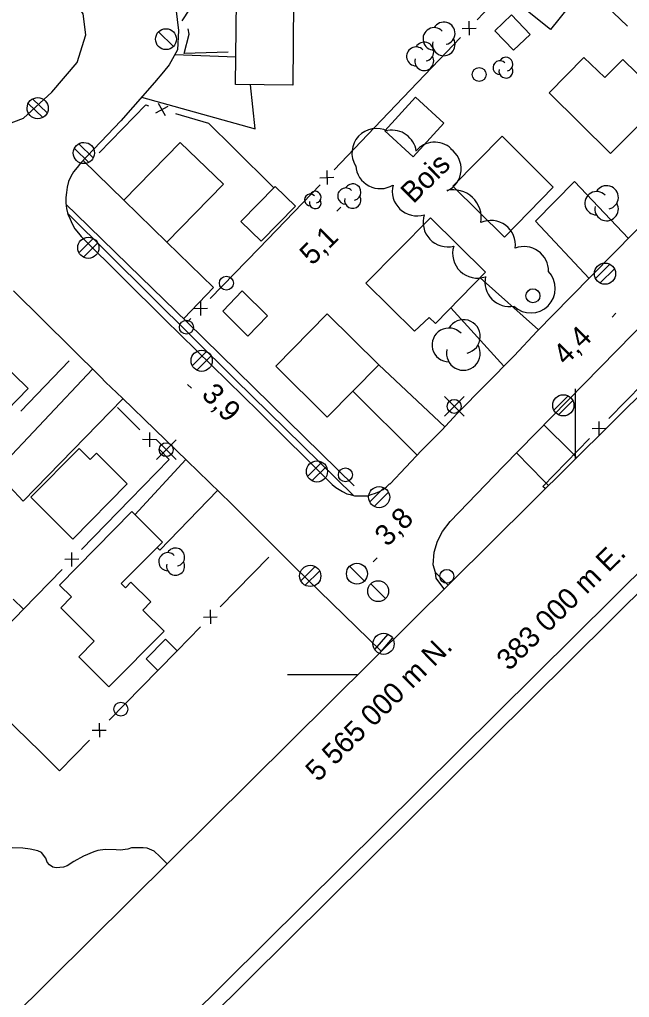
# Model space of a CAD drawing. Extents: x 381879 to 384696, y 5564785 to 5567594.
# Drawn here: x 382920.3 to 383007.7, y 5564953.7 to 5565094 of the extents above; entities that cross this region are included whole.
import ezdxf

# ---------------------------------------------------------------- set-up
doc = ezdxf.new("R2010")
doc.units = 0
for name, color, linetype in [('Niveau 19', 7, 'Continuous'), ('Niveau 2', 7, 'Continuous'), ('Niveau 21', 7, 'Continuous'), ('Niveau 22', 7, 'Continuous'), ('Niveau 3', 7, 'Continuous'), ('Niveau 31', 7, 'Continuous'), ('Niveau 36', 7, 'Continuous'), ('Niveau 37', 7, 'Continuous'), ('Niveau 44', 7, 'Continuous'), ('Niveau 60', 7, 'Continuous'), ('Niveau 61', 7, 'Continuous')]:
    doc.layers.add(name, color=color, linetype=linetype)

msp = doc.modelspace()

# ---------------------------------------------------------------- linework, layer by layer
at = {"layer": 'Niveau 19'}
for points in [[(382951.29, 5565088.62), (382942.51, 5565088.96)], [(382937.74, 5565082.87), (382954.07, 5565078.34), (382953.4, 5565084.67)], [(382929.4, 5565073.82), (382935.2, 5565068.1)], [(383007.59, 5565062.62), (382999.87, 5565070.79), (382994.26, 5565065.1), (383001.94, 5565056.88)], [(382928.36, 5565066.12), (382926.93, 5565067.49)], [(382941.4, 5565062.1), (382948.06, 5565055.57), (382943.8, 5565051.12)], [(382994.71, 5565049.51), (382986.3, 5565056.97)], [(382982.1, 5565052.66), (382989.71, 5565044.29)], [(382935.09, 5565039.61), (382920.8, 5565024.95), (382916.83, 5565029.15), (382930.74, 5565043.85)], [(382981.24, 5565035.58), (382971.8, 5565044.5)], [(382968.06, 5565040.71), (382977.28, 5565031.54)], [(382995.47, 5565035.89), (382999.36, 5565032.03)], [(382944.11, 5565030.89), (382936.81, 5565022.98)], [(382991.53, 5565031.87), (382995.46, 5565027.84)], [(382999.36, 5565032.03), (383000.15, 5565031.2)], [(382995.46, 5565027.84), (382996.11, 5565027.19)], [(382948.66, 5565026.48), (382940.37, 5565017.9), (382939.99, 5565018.28)]]:
    msp.add_lwpolyline(points, dxfattribs=at)
at = {"layer": 'Niveau 2'}
msp.add_lwpolyline([(382941.41, 5564972.92), (382940.4, 5564973.95), (382939.55, 5564974.7), (382938.56, 5564975.13), (382937.98, 5564975.19), (382936.3, 5564975.18), (382935.77, 5564975.02), (382934.71, 5564974.86), (382934.13, 5564974.93), (382932.56, 5564974.98), (382931.49, 5564974.8), (382930.92, 5564974.61), (382929.42, 5564973.99), (382928.02, 5564973.23), (382927.11, 5564972.6), (382926.56, 5564972.43), (382925.52, 5564972.31), (382925.02, 5564972.45), (382924.57, 5564972.74), (382924.21, 5564973.16), (382924.04, 5564973.71), (382923.39, 5564974.52), (382922.88, 5564974.76), (382921.79, 5564975.02), (382920.75, 5564975.13), (382919.2, 5564975.18)], dxfattribs=at)
at = {"layer": 'Niveau 21'}
for points in [[(382904.5, 5565086.9), (382911.78, 5565079.69), (382914.35, 5565078.8), (382917.4, 5565078.59), (382920.83, 5565079.88), (382924.9, 5565083.6), (382928.5, 5565087.84), (382929.75, 5565091.85), (382929.4, 5565094.85), (382927.21, 5565098.29), (382923.62, 5565101.8), (382914.9, 5565110.6)], [(382941.4, 5565098.4), (382942.65, 5565095.59), (382943.05, 5565092.44), (382942.89, 5565089.67), (382941.73, 5565087.52)], [(382941.73, 5565087.52), (382940.9, 5565086.5)], [(382940.9, 5565086.5), (382939.6, 5565085)], [(382939.6, 5565085), (382934.8, 5565079.5), (382929, 5565073.4)], [(382929, 5565073.4), (382928.5, 5565072.8), (382928, 5565072.2), (382927.6, 5565071.5), (382927.3, 5565070.8), (382927.1, 5565070), (382927, 5565069.2), (382926.9, 5565068.5), (382926.9, 5565067.7), (382927, 5565066.9), (382927.2, 5565066.1), (382927.5, 5565065.4), (382927.8, 5565064.7), (382928.2, 5565064), (382928.7, 5565063.4), (382929.1, 5565062.9)], [(382994.5, 5565049.3), (382999.3, 5565054.2), (383017.6, 5565072.8), (383018.9, 5565074.1)], [(382929.1, 5565062.9), (382941.1, 5565051), (382954.6, 5565037.8), (382965.1, 5565027.3)], [(382931.9, 5565042.7), (382919.4, 5565055.1)], [(382979.9, 5565014.7), (382979.6, 5565015.8), (382979.7, 5565017.6), (382980.2, 5565019.2), (382980.9, 5565020.6), (382982, 5565022), (382989.6, 5565029.9), (383008.2, 5565048.9), (383009.5, 5565050.2)], [(382991.2, 5565045.8), (382994.5, 5565049.3)], [(382980.8, 5565035.1), (382983, 5565037.5), (382991.2, 5565045.8)], [(382935, 5565039.7), (382932.6, 5565042), (382931.9, 5565042.7)], [(382935, 5565039.7), (382944.32, 5565030.7)], [(382977.9, 5565032.2), (382980.8, 5565035.1)], [(382973.4, 5565027.4), (382977.9, 5565032.2)], [(382950.6, 5565024.6), (382944.32, 5565030.7)], [(382965.1, 5565027.3), (382965.6, 5565026.9), (382966.1, 5565026.6), (382966.6, 5565026.3), (382967.2, 5565026), (382967.7, 5565025.9), (382968.3, 5565025.7), (382968.9, 5565025.7), (382969.6, 5565025.7), (382970.2, 5565025.7), (382970.7, 5565025.9), (382971.3, 5565026.1), (382971.9, 5565026.3), (382972.4, 5565026.6), (382972.9, 5565027), (382973.3, 5565027.4), (382973.4, 5565027.4)], [(382950.6, 5565024.6), (382959.7, 5565015.5), (382972.11, 5565003.39)], [(382981.15, 5565012.35), (382981.1, 5565012.4), (382980, 5565013.9), (382979.9, 5565014.7)]]:
    msp.add_lwpolyline(points, dxfattribs=at)
at = {"layer": 'Niveau 22'}
for points in [[(382968.15, 5565025.75), (382968.1, 5565025.8), (382951.2, 5565042.4), (382939, 5565054.5), (382927.2, 5565066.2), (382927.17, 5565066.23)], [(382981.71, 5565012.9), (382979.9, 5565014.7)]]:
    msp.add_lwpolyline(points, dxfattribs=at)
at = {"layer": 'Niveau 3'}
for p, q in [((382965.77, 5565066.54), (382966.34, 5565067.11)), ((383005.23, 5565051.32), (383005.8, 5565051.89)), ((382944.34, 5565041.69), (382944.91, 5565041.12)), ((382970.97, 5565016.23), (382971.54, 5565016.8))]:
    msp.add_line(p, q, dxfattribs=at)
at = {"layer": 'Niveau 31'}
for points in [[(382999, 5565095.8), (382996.4, 5565092.6), (382992.4, 5565095.8), (382995, 5565099)], [(382959.55, 5565096.61), (382959.43, 5565084.61), (382951.25, 5565084.69), (382951.37, 5565096.69)], [(382990.83, 5565094.7), (382993.5, 5565091.89), (382991.1, 5565089.61), (382988.43, 5565092.42)], [(383012.7, 5565082.5), (383006.8, 5565088.3), (383004.2, 5565085.7), (383001.2, 5565088.6), (382996.2, 5565083.5), (383005, 5565074.8)], [(382977.07, 5565082.87), (382972.65, 5565078.06), (382976.7, 5565074.33), (382981.12, 5565079.14)], [(382996.8, 5565070), (382989.8, 5565062.8), (382982.4, 5565070.1), (382989.5, 5565077.3)], [(382949.5, 5565070.4), (382941.4, 5565062.1), (382935.2, 5565068.1), (382943.3, 5565076.4)], [(382959.82, 5565067.26), (382954.9, 5565062.24), (382952.01, 5565065.07), (382956.93, 5565070.09)], [(382979.2, 5565065.6), (382987.1, 5565057.8), (382979.9, 5565050.4), (382979, 5565051.3), (382976.9, 5565049.3), (382969.9, 5565056.2)], [(382955.8, 5565051.5), (382953, 5565048.6), (382949.4, 5565052.2), (382952.2, 5565055.1)], [(382964.4, 5565051.8), (382957, 5565044.3), (382964.4, 5565037), (382971.8, 5565044.5)], [(382912.96, 5565049.4), (382921.49, 5565041.09), (382915.33, 5565034.76), (382906.8, 5565043.07)], [(382927.9, 5565019.5), (382935.7, 5565027.4), (382931.3, 5565031.8), (382930.4, 5565030.9), (382928.8, 5565032.5), (382921.9, 5565025.5)], [(382936.35, 5565023.44), (382925.98, 5565012.9), (382927.72, 5565011.19), (382926.16, 5565009.61), (382930.98, 5565004.85), (382928.75, 5565002.6), (382933.08, 5564998.31), (382940.98, 5565006.28), (382937.93, 5565009.3), (382939.1, 5565010.49), (382936.24, 5565013.3), (382935.45, 5565012.5), (382934.83, 5565013.12), (382940.75, 5565019.04)], [(382942.85, 5565003.45), (382940.08, 5565000.66), (382938.4, 5565002.33), (382941.17, 5565005.12)]]:
    msp.add_lwpolyline(points, close=True, dxfattribs=at)
at = {"layer": 'Niveau 36'}
for p, q in [((382942.33, 5565090.15), (382940.21, 5565092.27)), ((382921.51, 5565081.99), (382923.59, 5565079.97)), ((382924.21, 5565080.65), (382922.13, 5565082.67)), ((382930.84, 5565074.18), (382928.77, 5565076.21)), ((382928.14, 5565075.54), (382930.21, 5565073.51)), ((382930.82, 5565062.62), (382928.76, 5565060.58)), ((382929.42, 5565059.94), (382931.48, 5565061.98)), ((383004.91, 5565058.91), (383002.85, 5565056.87)), ((383003.51, 5565056.23), (383005.57, 5565058.27)), ((382947.07, 5565046.41), (382945.01, 5565044.37)), ((382945.67, 5565043.73), (382947.73, 5565045.77)), ((382984.02, 5565039.94), (382981.2, 5565037.12)), ((382984.02, 5565037.12), (382981.2, 5565039.94)), ((382998.94, 5565040.02), (382996.88, 5565037.98)), ((382997.54, 5565037.34), (382999.6, 5565039.38)), ((382942.7, 5565033.73), (382939.88, 5565030.91)), ((382942.7, 5565030.91), (382939.88, 5565033.73)), ((382963.6, 5565030.53), (382961.54, 5565028.49)), ((382962.2, 5565027.85), (382964.26, 5565029.89)), ((382972.52, 5565026.85), (382970.46, 5565024.81)), ((382971.12, 5565024.17), (382973.18, 5565026.21)), ((382962.64, 5565015.55), (382960.58, 5565013.51)), ((382969.72, 5565013.47), (382967.6, 5565015.59)), ((382961.24, 5565012.87), (382963.3, 5565014.91)), ((382972.76, 5565010.96), (382970.64, 5565013.08)), ((382973.06, 5565005.85), (382971.16, 5565003.67)), ((382971.86, 5565003.09), (382973.76, 5565005.27))]:
    msp.add_line(p, q, dxfattribs=at)
for centre, radius in [((382941.26, 5565091.21), 1.5), ((382986.17, 5565086.14), 1), ((382930.13, 5565061.28), 1.52), ((383004.22, 5565057.57), 1.52), ((382949.92, 5565056.21), 1), ((382993.89, 5565054.4), 1), ((382944.19, 5565049.9), 1), ((382946.38, 5565045.07), 1.52), ((382982.6, 5565038.53), 1), ((382998.25, 5565038.68), 1.52), ((382941.28, 5565032.32), 1), ((382962.91, 5565029.19), 1.52), ((382966.99, 5565028.72), 1), ((382971.83, 5565025.51), 1.52), ((382961.95, 5565014.21), 1.52), ((382968.65, 5565014.53), 1.5), ((382981.53, 5565014.15), 1), ((382971.69, 5565012.02), 1.5), ((382972.47, 5565004.47), 1.52), ((382934.79, 5564995.1), 1)]:
    msp.add_circle(centre, radius, dxfattribs=at)
for centre, major_axis, ratio in [((382922.86, 5565081.31), (0.02, 1.52), 0.999984), ((382929.49, 5565074.87), (-0.01, -1.52), 0.999981)]:
    msp.add_ellipse(centre, major_axis=major_axis, ratio=ratio, dxfattribs=at)
at = {"layer": 'Niveau 37'}
for p, q in [((382944.64, 5565095.5), (382943.52, 5565093.84)), ((382983.73, 5565092.76), (382985.74, 5565092.81)), ((382984.71, 5565093.78), (382984.76, 5565091.78)), ((382939.81, 5565080.62), (382941.57, 5565081.59)), ((382941.17, 5565080.23), (382940.21, 5565081.98)), ((382964.32, 5565072.36), (382964.37, 5565070.36)), ((382963.34, 5565071.34), (382965.34, 5565071.39)), ((382946.19, 5565053.58), (382946.22, 5565051.58)), ((382945.21, 5565052.56), (382947.21, 5565052.6)), ((383004.33, 5565035.35), (383002.38, 5565035.32)), ((383003.4, 5565034.42), (383003.37, 5565036.34)), ((382939.91, 5565033.75), (382937.9, 5565033.76)), ((382938.91, 5565034.76), (382938.9, 5565032.75)), ((382927.78, 5565015.58), (382927.75, 5565017.59)), ((382928.77, 5565016.6), (382926.76, 5565016.57)), ((382947.61, 5565009.32), (382947.63, 5565007.32)), ((382946.62, 5565008.31), (382948.62, 5565008.33)), ((382931.68, 5564993.08), (382931.71, 5564991.08)), ((382930.69, 5564992.07), (382932.69, 5564992.09))]:
    msp.add_line(p, q, dxfattribs=at)
for points in [[(383000.22, 5565100), (383007.43, 5565093.08)], [(382987.72, 5565095.9), (382985.91, 5565094)], [(382950.2, 5565089.36), (382943.86, 5565089.16), (382944.6, 5565091.93), (382944.45, 5565092.71)], [(382983.48, 5565091.44), (382971.17, 5565078.52)], [(382931.68, 5565074.92), (382938.37, 5565081.78), (382938.77, 5565081.66)], [(382942.61, 5565080.55), (382947.36, 5565079.17), (382950.96, 5565075.62)], [(382971.17, 5565078.52), (382965.39, 5565072.44)], [(382950.96, 5565075.62), (382956.74, 5565069.9)], [(382963.39, 5565070.32), (382954.56, 5565061.2)], [(382937.66, 5565057.08), (382928.36, 5565066.12)], [(382954.56, 5565061.2), (382947.6, 5565054.02)], [(382944.82, 5565051.14), (382944.31, 5565050.62), (382937.66, 5565057.08)], [(382944.31, 5565050.62), (382968.27, 5565027.14)], [(382927.38, 5565045.07), (382920.45, 5565037.86)], [(383004.78, 5565036.77), (383009.65, 5565041.78), (383010.24, 5565041.21)], [(382937.5, 5565035.17), (382934.3, 5565038.39)], [(382995.64, 5565026.73), (382995.33, 5565027.05), (383001.99, 5565033.9)], [(382936.14, 5565025.18), (382941.72, 5565030.92), (382940.31, 5565032.34)], [(382929.16, 5565018.02), (382936.14, 5565025.18)], [(382956.02, 5565016.89), (382949.02, 5565009.75)], [(382919.36, 5565010.86), (382920.81, 5565009.44), (382926.37, 5565015.15)], [(382917.35, 5565005.87), (382920.81, 5565009.44)], [(382946.22, 5565006.89), (382942.85, 5565003.45)], [(382940.08, 5565000.66), (382933.09, 5564993.51)], [(382923.24, 5564988.96), (382916.07, 5564995.93)], [(382930.3, 5564990.65), (382926.01, 5564986.26), (382923.24, 5564988.96)]]:
    msp.add_lwpolyline(points, dxfattribs=at)
at = {"layer": 'Niveau 44'}
for centre, radius, start, end in [((382979.73, 5565091.25), 1.61, 44.1153, 269.8039), ((382981.11, 5565092.05), 1.61, 282.2692, 149.7262), ((382981.11, 5565090.44), 1.61, 166.9368, 29.6212), ((382977.13, 5565088.74), 1.36, 44.1153, 269.8039), ((382978.3, 5565089.42), 1.36, 282.2692, 149.7262), ((382978.3, 5565088.06), 1.36, 166.9368, 29.6212), ((382990.01, 5565087.62), 0.996, 282.2692, 149.7262), ((382989.16, 5565087.12), 0.996, 44.1153, 269.8039), ((382990.01, 5565086.62), 0.996, 166.9368, 29.6212), ((382968.05, 5565069.27), 1.17, 282.2692, 149.7262), ((383004.46, 5565068.51), 1.68, 282.2692, 149.7262), ((382961.96, 5565068.14), 0.835, 44.1153, 269.8039), ((382962.67, 5565068.55), 0.835, 282.2692, 149.7262), ((382967.05, 5565068.69), 1.17, 44.1153, 269.8039), ((382968.05, 5565068.1), 1.17, 166.9368, 29.6212), ((383003.02, 5565067.67), 1.68, 44.1153, 269.8039), ((382962.67, 5565067.72), 0.835, 166.9368, 29.6212), ((383004.46, 5565066.83), 1.68, 166.9368, 29.6212), ((382981.68, 5565064.95), 3.54, 162.2469, 284.0832), ((382983.92, 5565048.55), 2.42, 282.2692, 149.7262), ((382981.84, 5565047.34), 2.42, 44.1153, 269.8039), ((382983.92, 5565046.13), 2.42, 166.9368, 29.6212), ((382942.64, 5565016.91), 1.3, 282.2692, 149.7262), ((382941.52, 5565016.25), 1.3, 44.1153, 269.8039), ((382942.64, 5565015.6), 1.3, 166.9368, 29.6212)]:
    msp.add_arc(centre, radius, start, end, dxfattribs=at)
for centre, major_axis, ratio, start_param, end_param in [((382971.44, 5565074.89), (-1.89, -2.96), 0.999633, 3.229663, 5.836517), ((382973.68, 5565074.65), (-2.85, 2.06), 0.995241, 3.916504, 5.513938), ((382979.81, 5565072.92), (-3.4, -0.86), 0.998923, 3.740495, 5.335554), ((382980.08, 5565072.6), (0.82, 3.41), 0.999634, 3.825896, 5.912578), ((382971.97, 5565073.26), (3.04, -1.76), 0.99524, 3.730629, 5.789738), ((382977.25, 5565069.4), (-2.86, -2.08), 0.99989, 5.403087, 7.529587), ((382982.44, 5565065.57), (2.79, 2.92), 0.999634, 5.309718, 7.269474), ((382987.87, 5565061.71), (-2.79, 2.13), 0.995249, 3.658354, 5.790739), ((382985.92, 5565060.47), (-2.57, -2.44), 0.999953, 5.223192, 7.434731), ((382992.61, 5565057.95), (-3.04, 1.78), 0.994717, 3.652249, 5.606222), ((382993.58, 5565055.44), (3.28, -1.25), 0.999547, 4.317358, 7.417408), ((382990.53, 5565056.35), (3.3, -1.23), 0.993838, 3.273396, 5.251637)]:
    msp.add_ellipse(centre, major_axis=major_axis, ratio=ratio, start_param=start_param, end_param=end_param, dxfattribs=at)
at = {"layer": 'Niveau 60'}
msp.add_lwpolyline([(382780.54, 5564785.16), (381879.11, 5565693.82), (383794.51, 5567593.97), (384695.95, 5566685.3), (382780.55, 5564785.15)], dxfattribs=at)
for points in [[(381881.93, 5565693.86), (383794.53, 5567591.15), (384693.12, 5566685.31), (382780.52, 5564788.02)], [(383653.8, 5566971.92), (383426.67, 5567200.87), (383197.47, 5566973.49), (381907.4, 5565693.71), (382780.65, 5564813.45), (384299.92, 5566320.61)]]:
    msp.add_lwpolyline(points, close=True, dxfattribs=at)
at = {"layer": 'Niveau 61'}
for points in [[(383000, 5565031.05), (383000, 5565041.05)], [(382968.7, 5565000), (382958.7, 5565000)]]:
    msp.add_lwpolyline(points, dxfattribs=at)

# ---------------------------------------------------------------- texts
at = {"layer": 'Niveau 3'}
for s, rotation, p in [('5,1', 44.7717, (382962.23, 5565058.64)), ('4,4  ', 44.7717, (382998.58, 5565044.29)), ('3,9  ', 313.9279, (382946.22, 5565040.09)), ('3,8  ', 44.7717, (382973, 5565018.28))]:
    msp.add_text(s, height=3, rotation=rotation, dxfattribs=at).set_placement(p)
at = {"layer": 'Niveau 44'}
msp.add_text('Bois', height=3, rotation=44.7707, dxfattribs=at).set_placement((382976.72, 5565067.5))
at = {"layer": 'Niveau 61'}
for s, p in [('383 000 m E.', (382990.47, 5565000.47)), ('5 565 000 m N.', (382963.07, 5564984.56))]:
    msp.add_text(s, height=3, rotation=44.7717, dxfattribs=at).set_placement(p)

doc.saveas('drawing.dxf')
